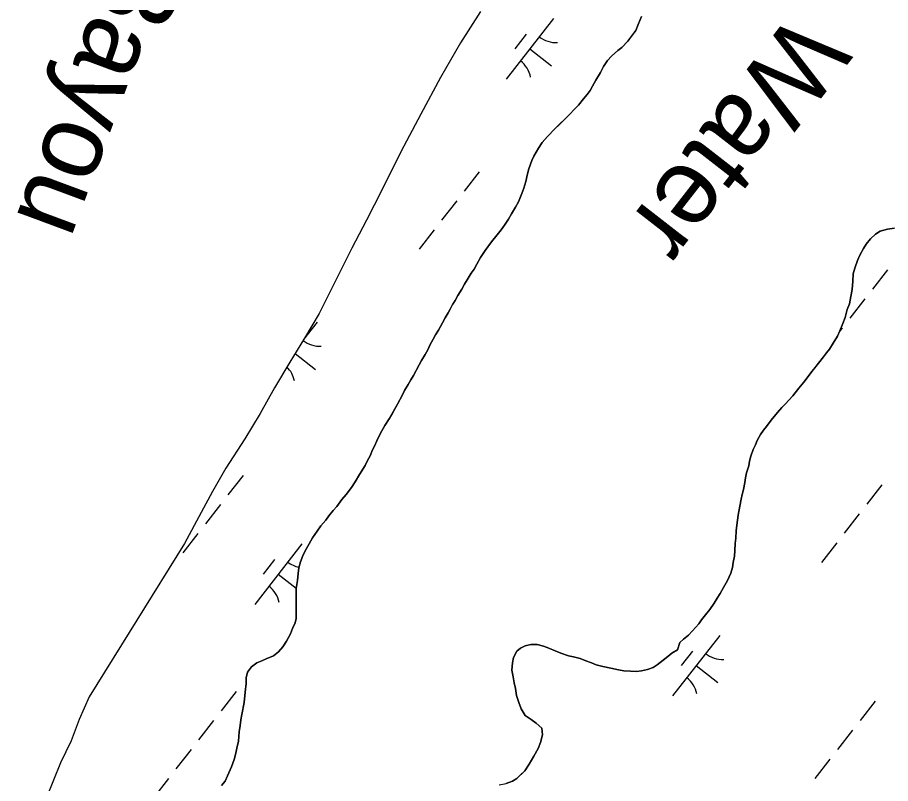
# Model space of a CAD drawing. Extents: x 3888273 to 3909528, y 158682 to 181032.
# Drawn here: x 3897658 to 3898228, y 169187 to 169686 of the extents above; entities that cross this region are included whole.
import ezdxf

# ---------------------------------------------------------------- set-up
doc = ezdxf.new("R2010")
doc.units = 0
for name, color, linetype in [('V-RIVR-IDEN', 7, 'Continuous'), ('V-TOPO-SHOR', 7, 'Continuous'), ('V-WETL-SWMP', 7, 'Continuous')]:
    doc.layers.add(name, color=color, linetype=linetype)

msp = doc.modelspace()

# ---------------------------------------------------------------- linework, layer by layer
at = {"layer": 'V-TOPO-SHOR'}
for points in [[(3898065.26, 169686.97), (3898063.26, 169681.68), (3898061.67, 169677.77), (3898059.29, 169674.65), (3898056.32, 169670.75), (3898052.57, 169666.66), (3898049.81, 169664.71), (3898045.86, 169661.01), (3898043.1, 169658.09), (3898040.52, 169654.38), (3898038.54, 169650.47), (3898035.56, 169645.39), (3898033.38, 169641.49), (3898031.79, 169638.55), (3898030, 169636.02), (3898027.43, 169633.09)], [(3898027.43, 169633.09), (3898024.27, 169628.99), (3898021.7, 169626.46), (3898018.34, 169622.95), (3898015.78, 169620.42), (3898011.83, 169616.53), (3898008.87, 169613.6), (3898004.12, 169608.54), (3898000.57, 169604.64), (3897998.19, 169600.93), (3897995.21, 169595.85), (3897993.82, 169592.92), (3897991.82, 169587.63), (3897991.02, 169584.3), (3897989.81, 169579.21), (3897988.6, 169574.91), (3897987.2, 169571.39), (3897985.2, 169565.91), (3897983.22, 169562.59), (3897980.64, 169558.09), (3897978.66, 169554.77), (3897976.08, 169550.86), (3897973.7, 169547.74), (3897971.13, 169544.43), (3897967.57, 169539.94), (3897963.42, 169534.28), (3897960.25, 169529.6), (3897957.86, 169525.3), (3897956.27, 169522.17), (3897954.29, 169519.44), (3897951.52, 169515.14), (3897949.93, 169512.21), (3897948.14, 169509.08), (3897945.57, 169504.98), (3897943.78, 169501.66), (3897941.99, 169498.93), (3897939.21, 169493.65), (3897937.23, 169490.33), (3897935.44, 169487), (3897932.86, 169482.31), (3897931.07, 169479.19), (3897929.49, 169476.45), (3897927.3, 169472.55), (3897925.91, 169469.42)], [(3898029.08, 169266.62), (3898032.79, 169265.23), (3898035.73, 169264.03), (3898040.04, 169262.82), (3898045.33, 169261.81), (3898050.42, 169260.8), (3898053.75, 169260.18), (3898058.26, 169259.96), (3898061.98, 169259.74), (3898065.32, 169260.1), (3898069.25, 169260.86), (3898072.98, 169262.21), (3898075.54, 169263.96), (3898079.49, 169267.07), (3898082.45, 169269.4), (3898085.21, 169271.54), (3898088.75, 169273.87), (3898090.35, 169278.57), (3898092.72, 169280.71), (3898095.88, 169283.43), (3898098.44, 169285.97), (3898100.81, 169288.5), (3898102.79, 169290.84), (3898104.57, 169293.38), (3898107.14, 169296.5), (3898109.91, 169300.01), (3898112.69, 169304.11), (3898114.67, 169307.43), (3898116.65, 169310.56), (3898118.84, 169314.46), (3898121.42, 169318.96), (3898123.61, 169323.85), (3898124.61, 169327.57), (3898125.22, 169330.7), (3898126.04, 169334.81), (3898126.26, 169338.54), (3898126.48, 169343.24), (3898126.9, 169346.58), (3898127.13, 169351.48), (3898127.55, 169355.2), (3898128.37, 169361.67), (3898129.39, 169367.54), (3898130.41, 169372.05), (3898131.02, 169375.18), (3898131.82, 169378.32), (3898132.64, 169383.02), (3898133.25, 169385.96), (3898133.86, 169389.28), (3898135.26, 169393.79), (3898135.67, 169396.92), (3898136.68, 169400.05), (3898138.27, 169404.55), (3898139.67, 169407.49), (3898140.86, 169410.42), (3898143.04, 169414.13), (3898144.83, 169417.06), (3898146.81, 169419.4), (3898149.97, 169423.5), (3898151.95, 169426.04), (3898153.93, 169428.57), (3898156.9, 169431.89), (3898159.07, 169434.03), (3898164.01, 169439.49), (3898167.96, 169444.56), (3898171.13, 169448.46), (3898173.3, 169451.19), (3898176.47, 169455.29), (3898178.65, 169458.02), (3898180.82, 169460.75), (3898183.99, 169464.85), (3898185.97, 169467.58), (3898187.95, 169469.92), (3898190.33, 169473.83), (3898193.1, 169478.32), (3898194.69, 169481.84), (3898196.69, 169486.73), (3898198.08, 169490.45), (3898199.49, 169495.74), (3898200.89, 169499.45), (3898201.91, 169504.35), (3898202.72, 169508.85), (3898203.15, 169514.34), (3898203.38, 169519.05), (3898204.39, 169522.77), (3898206.18, 169527.66), (3898207.78, 169531.18), (3898210.16, 169535.48), (3898211.94, 169538.41), (3898214.71, 169541.92), (3898217.87, 169544.84), (3898221.02, 169546.78), (3898225.74, 169548.12), (3898230.25, 169548.87)], [(3897925.91, 169469.42), (3897924.32, 169466.49), (3897921.94, 169462.58), (3897920.35, 169459.65), (3897916.58, 169452.81), (3897914.99, 169449.88), (3897913.2, 169446.75), (3897910.82, 169442.85), (3897909.43, 169440.11), (3897906.25, 169434.05), (3897903.08, 169428.58), (3897900.7, 169424.48), (3897897.92, 169420.18), (3897894.94, 169414.71), (3897892.75, 169410.21), (3897891.16, 169406.69), (3897889.77, 169403.76), (3897888.57, 169400.83), (3897886.39, 169396.92), (3897885, 169393.99), (3897881.43, 169388.13), (3897878.65, 169383.44), (3897876.27, 169379.73), (3897872.71, 169375.04), (3897869.94, 169371.73), (3897866.58, 169367.24), (3897864.2, 169364.71), (3897861.44, 169361.2), (3897859.46, 169358.46), (3897856.29, 169354.56), (3897853.72, 169351.24), (3897850.75, 169346.75), (3897848.56, 169342.85), (3897846.78, 169339.92), (3897844.59, 169335.81), (3897842.99, 169331.12), (3897841.79, 169327.2), (3897841.37, 169323.67), (3897840.95, 169318.97), (3897840.13, 169313.68), (3897840.1, 169308.97), (3897840.06, 169304.07), (3897840.02, 169298.38), (3897840, 169294.26), (3897839.39, 169291.32), (3897837.79, 169287.61), (3897836.4, 169284.28), (3897833.82, 169279.4), (3897831.44, 169275.69), (3897828.47, 169272.37), (3897825.32, 169269.85), (3897820.6, 169267.92), (3897817.65, 169266.56), (3897814.5, 169265.21), (3897810.95, 169262.69), (3897808.38, 169259.17), (3897807.57, 169255.45), (3897807.54, 169251.73), (3897806.92, 169246.24), (3897806.09, 169239.38), (3897804.66, 169231.54), (3897804.05, 169228.02), (3897803.63, 169224.49), (3897802.82, 169220.38), (3897802.39, 169214.1), (3897801.38, 169209.6), (3897800.76, 169206.27), (3897799.75, 169202.16), (3897797.96, 169197.46), (3897795.37, 169191.59), (3897793.77, 169188.07), (3897791.4, 169185.34)], [(3897972.44, 169185.61), (3897977.15, 169186.56), (3897981.28, 169188.1), (3897984.04, 169189.85), (3897986.21, 169191.99), (3897989.17, 169194.91), (3897992.14, 169199.21), (3897995.12, 169204.49), (3897997.9, 169209.37), (3897999.49, 169213.28), (3898000.71, 169218.37), (3898000.34, 169222.69), (3897996.64, 169225.85), (3897993.32, 169228.23), (3897989.41, 169231), (3897986.89, 169235.33), (3897985.35, 169239.46), (3897983.81, 169243.99), (3897983.06, 169248.5), (3897982.3, 169252.23), (3897981.54, 169256.16), (3897980.79, 169260.48), (3897981.21, 169265.38), (3897981.83, 169268.71), (3897984.01, 169272.81), (3897986.38, 169274.76), (3897989.52, 169276.31), (3897993.06, 169277.27), (3897997.38, 169277.24), (3898001.49, 169276.23), (3898004.81, 169274.83), (3898009.12, 169273.23), (3898012.64, 169271.64), (3898017.72, 169269.84), (3898021.05, 169269.23), (3898025.36, 169268.22), (3898029.08, 169266.62)]]:
    msp.add_lwpolyline(points, dxfattribs=at)
at = {"layer": 'V-WETL-SWMP'}
for p, q in [((3897960.31, 169690.09), (3897947.23, 169669.78)), ((3898007.86, 169685.56), (3897977.16, 169646.1)), ((3898063.26, 169681.69), (3898065.26, 169686.97)), ((3898056.32, 169670.75), (3898061.67, 169677.77)), ((3898061.67, 169677.77), (3898063.26, 169681.69)), ((3897990.11, 169675.3), (3897982.74, 169665.83)), ((3897947.23, 169669.78), (3897934.13, 169647.11)), ((3898049.81, 169664.71), (3898052.57, 169666.66)), ((3898052.57, 169666.66), (3898056.32, 169670.75)), ((3897992.51, 169665.83), (3898006.72, 169654.77)), ((3898043.1, 169658.09), (3898045.86, 169661.01)), ((3898045.86, 169661.01), (3898049.81, 169664.71)), ((3898040.52, 169654.38), (3898043.1, 169658.09)), ((3898035.56, 169645.39), (3898038.54, 169650.47)), ((3898038.54, 169650.47), (3898040.52, 169654.38)), ((3897934.13, 169647.11), (3897921.42, 169623.27)), ((3898033.37, 169641.48), (3898035.56, 169645.39)), ((3898030, 169636.02), (3898031.79, 169638.55)), ((3898031.79, 169638.55), (3898033.37, 169641.48)), ((3898024.27, 169628.99), (3898027.43, 169633.09)), ((3898027.43, 169633.09), (3898030, 169636.02)), ((3898018.34, 169622.95), (3898021.7, 169626.46)), ((3898021.7, 169626.46), (3898024.27, 169628.99)), ((3897921.42, 169623.27), (3897908.31, 169598.65)), ((3898008.87, 169613.6), (3898018.34, 169622.95)), ((3898004.12, 169608.54), (3898008.87, 169613.6)), ((3897998.19, 169600.93), (3898000.57, 169604.64)), ((3898000.57, 169604.64), (3898004.12, 169608.54)), ((3897908.31, 169598.65), (3897895.98, 169573.63)), ((3897995.21, 169595.85), (3897998.19, 169600.93)), ((3897991.82, 169587.63), (3897993.82, 169592.91)), ((3897993.82, 169592.91), (3897995.21, 169595.85)), ((3897991.02, 169584.3), (3897991.82, 169587.63)), ((3897959.54, 169585.64), (3897949.71, 169573.02)), ((3897989.81, 169579.21), (3897991.02, 169584.3)), ((3897988.6, 169574.91), (3897989.81, 169579.21)), ((3897895.98, 169573.63), (3897886.04, 169554.08)), ((3897985.2, 169565.91), (3897987.2, 169571.38)), ((3897987.2, 169571.38), (3897988.6, 169574.91)), ((3897944.8, 169566.7), (3897934.98, 169554.07)), ((3897983.22, 169562.59), (3897985.2, 169565.91)), ((3897978.66, 169554.77), (3897980.64, 169558.09)), ((3897980.64, 169558.09), (3897983.22, 169562.59)), ((3897886.04, 169554.08), (3897876.5, 169535.71)), ((3897976.08, 169550.87), (3897978.66, 169554.77)), ((3897930.06, 169547.76), (3897920.24, 169535.13)), ((3897971.13, 169544.43), (3897973.71, 169547.74)), ((3897973.71, 169547.74), (3897976.08, 169550.87)), ((3898221.02, 169546.78), (3898217.87, 169544.84)), ((3898225.74, 169548.12), (3898221.02, 169546.78)), ((3898230.25, 169548.88), (3898225.74, 169548.12)), ((3897967.57, 169539.94), (3897971.13, 169544.43)), ((3898214.71, 169541.92), (3898211.94, 169538.41)), ((3898217.87, 169544.84), (3898214.71, 169541.92)), ((3897876.5, 169535.71), (3897864.57, 169512.25)), ((3897963.42, 169534.28), (3897967.57, 169539.94)), ((3898210.16, 169535.48), (3898207.78, 169531.18)), ((3898211.94, 169538.41), (3898210.16, 169535.48)), ((3897957.86, 169525.3), (3897960.25, 169529.59)), ((3897960.25, 169529.59), (3897963.42, 169534.28)), ((3898207.78, 169531.18), (3898206.18, 169527.66)), ((3897956.27, 169522.17), (3897957.86, 169525.3)), ((3898206.18, 169527.66), (3898204.39, 169522.77)), ((3897951.52, 169515.14), (3897954.29, 169519.44)), ((3897954.29, 169519.44), (3897956.27, 169522.17)), ((3898203.38, 169519.05), (3898203.15, 169514.34)), ((3898204.39, 169522.77), (3898203.38, 169519.05)), ((3898225.76, 169521.63), (3898215.93, 169509)), ((3897949.93, 169512.21), (3897951.52, 169515.14)), ((3898203.15, 169514.34), (3898202.72, 169508.85)), ((3897864.57, 169512.25), (3897855.03, 169493.1)), ((3897945.57, 169504.98), (3897948.14, 169509.08)), ((3897948.14, 169509.08), (3897949.93, 169512.21)), ((3898202.72, 169508.85), (3898201.91, 169504.35)), ((3897941.99, 169498.92), (3897943.78, 169501.66)), ((3897943.78, 169501.66), (3897945.57, 169504.98)), ((3898201.91, 169504.35), (3898200.89, 169499.45)), ((3898211.02, 169502.68), (3898201.2, 169490.06)), ((3897939.21, 169493.65), (3897941.99, 169498.92)), ((3898199.5, 169495.73), (3898198.09, 169490.45)), ((3898200.89, 169499.45), (3898199.5, 169495.73)), ((3897855.03, 169493.1), (3897845.51, 169477.08)), ((3897935.44, 169487.01), (3897937.23, 169490.33)), ((3897937.23, 169490.33), (3897939.21, 169493.65)), ((3898198.09, 169490.45), (3898196.69, 169486.73)), ((3897853.76, 169487.49), (3897844.98, 169476.21)), ((3897932.86, 169482.32), (3897935.44, 169487.01)), ((3898196.69, 169486.73), (3898194.69, 169481.84)), ((3897929.49, 169476.45), (3897931.07, 169479.19)), ((3897931.07, 169479.19), (3897932.86, 169482.32)), ((3898193.1, 169478.32), (3898190.33, 169473.83)), ((3898194.69, 169481.84), (3898193.1, 169478.32)), ((3898196.28, 169483.74), (3898194.54, 169481.5)), ((3897845.51, 169477.08), (3897835.99, 169461.45)), ((3897925.91, 169469.42), (3897927.3, 169472.55)), ((3897927.3, 169472.55), (3897929.49, 169476.45)), ((3898190.33, 169473.83), (3898187.95, 169469.92)), ((3897839.37, 169467.01), (3897852.61, 169456.71)), ((3897924.32, 169466.49), (3897925.91, 169469.42)), ((3898185.97, 169467.58), (3898183.99, 169464.85)), ((3898187.95, 169469.92), (3898185.97, 169467.58)), ((3897835.99, 169461.45), (3897826.07, 169444.65)), ((3897920.35, 169459.65), (3897921.94, 169462.58)), ((3897921.94, 169462.58), (3897924.32, 169466.49)), ((3898183.99, 169464.85), (3898180.82, 169460.75)), ((3897916.58, 169452.81), (3897920.35, 169459.65)), ((3898180.82, 169460.75), (3898176.47, 169455.29)), ((3897913.2, 169446.75), (3897914.99, 169449.88)), ((3897914.99, 169449.88), (3897916.58, 169452.81)), ((3898173.31, 169451.19), (3898171.13, 169448.46)), ((3898176.47, 169455.29), (3898173.31, 169451.19)), ((3897826.07, 169444.65), (3897816.54, 169427.85)), ((3897910.82, 169442.85), (3897913.2, 169446.75)), ((3898167.96, 169444.56), (3898164.01, 169439.49)), ((3898171.13, 169448.46), (3898167.96, 169444.56)), ((3897906.25, 169434.05), (3897909.43, 169440.11)), ((3897909.43, 169440.11), (3897910.82, 169442.85)), ((3898164.01, 169439.49), (3898159.07, 169434.03)), ((3897900.7, 169424.48), (3897906.25, 169434.05)), ((3898159.07, 169434.03), (3898156.9, 169431.89)), ((3897816.54, 169427.85), (3897806.62, 169411.44)), ((3898153.93, 169428.57), (3898149.97, 169423.5)), ((3898156.9, 169431.89), (3898153.93, 169428.57)), ((3897897.92, 169420.18), (3897900.7, 169424.48)), ((3898149.97, 169423.5), (3898146.81, 169419.4)), ((3897894.94, 169414.71), (3897897.92, 169420.18)), ((3898144.83, 169417.06), (3898143.05, 169414.13)), ((3898146.81, 169419.4), (3898144.83, 169417.06)), ((3897806.62, 169411.44), (3897794.33, 169392.3)), ((3897891.16, 169406.69), (3897892.75, 169410.21)), ((3897892.75, 169410.21), (3897894.94, 169414.71)), ((3898140.86, 169410.42), (3898139.67, 169407.49)), ((3898143.05, 169414.13), (3898140.86, 169410.42)), ((3897889.77, 169403.76), (3897891.16, 169406.69)), ((3898138.27, 169404.55), (3898136.68, 169400.05)), ((3898139.67, 169407.49), (3898138.27, 169404.55)), ((3897886.39, 169396.92), (3897888.57, 169400.83)), ((3897888.57, 169400.83), (3897889.77, 169403.76)), ((3898136.68, 169400.05), (3898135.67, 169396.92)), ((3897881.43, 169388.13), (3897885, 169393.99)), ((3897885, 169393.99), (3897886.39, 169396.92)), ((3898135.26, 169393.79), (3898133.86, 169389.29)), ((3898135.67, 169396.92), (3898135.26, 169393.79)), ((3897794.33, 169392.3), (3897785.6, 169377.06)), ((3897805.43, 169387.58), (3897795.61, 169374.95)), ((3897878.65, 169383.44), (3897881.43, 169388.13)), ((3898133.86, 169389.29), (3898133.25, 169385.96)), ((3897876.27, 169379.73), (3897878.65, 169383.44)), ((3898132.64, 169383.02), (3898131.82, 169378.32)), ((3898133.25, 169385.96), (3898132.64, 169383.02)), ((3897785.6, 169377.06), (3897778.05, 169363.38)), ((3897872.71, 169375.04), (3897876.27, 169379.73)), ((3898131.82, 169378.32), (3898131.02, 169375.18)), ((3898222.1, 169381.35), (3898212.28, 169368.73)), ((3897866.58, 169367.24), (3897869.94, 169371.73)), ((3897869.94, 169371.73), (3897872.71, 169375.04)), ((3898130.41, 169372.05), (3898129.39, 169367.55)), ((3898131.02, 169375.18), (3898130.41, 169372.05)), ((3897790.7, 169368.64), (3897780.87, 169356.01)), ((3897861.43, 169361.2), (3897864.2, 169364.71)), ((3897864.2, 169364.71), (3897866.58, 169367.24)), ((3898129.39, 169367.55), (3898128.37, 169361.67)), ((3897778.05, 169363.38), (3897767.33, 169343.06)), ((3897859.46, 169358.46), (3897861.43, 169361.2)), ((3898128.37, 169361.67), (3898127.55, 169355.2)), ((3898207.36, 169362.41), (3898197.54, 169349.78)), ((3897853.72, 169351.24), (3897856.29, 169354.56)), ((3897856.29, 169354.56), (3897859.46, 169358.46)), ((3898127.55, 169355.2), (3898127.13, 169351.48)), ((3897775.96, 169349.7), (3897766.13, 169337.07)), ((3897850.75, 169346.75), (3897853.72, 169351.24)), ((3898127.13, 169351.48), (3898126.9, 169346.58)), ((3897767.33, 169343.06), (3897705.06, 169243.06)), ((3897843.8, 169342.9), (3897813.09, 169303.44)), ((3897846.78, 169339.92), (3897848.56, 169342.85)), ((3897848.56, 169342.85), (3897850.75, 169346.75)), ((3898126.48, 169343.24), (3898126.26, 169338.54)), ((3898126.9, 169346.58), (3898126.48, 169343.24)), ((3898192.63, 169343.47), (3898182.8, 169330.84)), ((3897844.59, 169335.81), (3897846.78, 169339.92)), ((3898126.26, 169338.54), (3898126.04, 169334.81)), ((3897826.04, 169332.64), (3897818.67, 169323.17)), ((3897841.79, 169327.2), (3897842.99, 169331.12)), ((3897842.99, 169331.12), (3897844.59, 169335.81)), ((3898125.22, 169330.7), (3898124.61, 169327.57)), ((3898126.04, 169334.81), (3898125.22, 169330.7)), ((3897841.37, 169323.67), (3897841.79, 169327.2)), ((3898124.61, 169327.57), (3898123.61, 169323.85)), ((3897828.45, 169323.17), (3897840.18, 169314.04)), ((3897840.13, 169313.68), (3897840.95, 169318.97)), ((3897840.95, 169318.97), (3897841.37, 169323.67)), ((3898121.42, 169318.96), (3898118.84, 169314.46)), ((3898123.61, 169323.85), (3898121.42, 169318.96)), ((3897840, 169294.26), (3897840.13, 169313.68)), ((3898118.84, 169314.46), (3898116.65, 169310.56)), ((3898114.67, 169307.43), (3898112.69, 169304.11)), ((3898116.65, 169310.56), (3898114.67, 169307.43)), ((3898112.69, 169304.11), (3898109.91, 169300.01)), ((3898107.14, 169296.5), (3898104.57, 169293.38)), ((3898109.91, 169300.01), (3898107.14, 169296.5)), ((3897837.79, 169287.61), (3897839.39, 169291.32)), ((3897839.39, 169291.32), (3897840, 169294.26)), ((3898102.79, 169290.84), (3898100.81, 169288.5)), ((3898104.57, 169293.38), (3898102.79, 169290.84)), ((3897836.4, 169284.28), (3897837.79, 169287.61)), ((3898098.44, 169285.97), (3898095.88, 169283.43)), ((3898100.81, 169288.5), (3898098.44, 169285.97)), ((3897831.44, 169275.69), (3897833.82, 169279.4)), ((3897833.82, 169279.4), (3897836.4, 169284.28)), ((3898116.32, 169283.2), (3898085.62, 169243.74)), ((3898092.72, 169280.71), (3898090.35, 169278.57)), ((3898095.88, 169283.43), (3898092.72, 169280.71)), ((3897828.47, 169272.37), (3897831.44, 169275.69)), ((3897986.38, 169274.76), (3897984.01, 169272.81)), ((3897989.52, 169276.31), (3897986.38, 169274.76)), ((3897993.06, 169277.26), (3897989.52, 169276.31)), ((3897997.38, 169277.24), (3897993.06, 169277.26)), ((3898001.49, 169276.23), (3897997.38, 169277.24)), ((3898004.81, 169274.83), (3898001.49, 169276.23)), ((3898009.12, 169273.23), (3898004.81, 169274.83)), ((3898012.64, 169271.64), (3898009.12, 169273.23)), ((3898088.75, 169273.87), (3898085.21, 169271.54)), ((3898090.35, 169278.57), (3898088.75, 169273.87)), ((3897817.65, 169266.56), (3897820.6, 169267.92)), ((3897820.6, 169267.92), (3897825.32, 169269.85)), ((3897825.32, 169269.85), (3897828.47, 169272.37)), ((3897981.82, 169268.71), (3897981.21, 169265.38)), ((3897984.01, 169272.81), (3897981.82, 169268.71)), ((3898017.72, 169269.84), (3898012.64, 169271.64)), ((3898021.05, 169269.23), (3898017.72, 169269.84)), ((3898025.36, 169268.22), (3898021.05, 169269.23)), ((3898029.08, 169266.63), (3898025.36, 169268.22)), ((3898082.44, 169269.4), (3898075.54, 169263.96)), ((3898085.21, 169271.54), (3898082.44, 169269.4)), ((3898098.56, 169272.95), (3898091.19, 169263.48)), ((3897808.38, 169259.17), (3897810.95, 169262.69)), ((3897810.95, 169262.69), (3897814.5, 169265.21)), ((3897814.5, 169265.21), (3897817.65, 169266.56)), ((3897981.21, 169265.38), (3897980.79, 169260.48)), ((3898032.79, 169265.23), (3898029.08, 169266.63)), ((3898035.73, 169264.03), (3898032.79, 169265.23)), ((3898040.04, 169262.83), (3898035.73, 169264.03)), ((3898045.32, 169261.81), (3898040.04, 169262.83)), ((3898072.98, 169262.21), (3898069.25, 169260.86)), ((3898075.54, 169263.96), (3898072.98, 169262.21)), ((3898100.97, 169263.47), (3898115.17, 169252.42)), ((3897807.57, 169255.45), (3897808.38, 169259.17)), ((3897980.79, 169260.48), (3897981.54, 169256.16)), ((3897981.54, 169256.16), (3897982.3, 169252.23)), ((3898050.42, 169260.79), (3898045.32, 169261.81)), ((3898053.75, 169260.18), (3898050.42, 169260.79)), ((3898058.26, 169259.96), (3898053.75, 169260.18)), ((3898061.98, 169259.73), (3898058.26, 169259.96)), ((3898065.32, 169260.1), (3898061.98, 169259.73)), ((3898069.25, 169260.86), (3898065.32, 169260.1)), ((3897806.92, 169246.24), (3897807.54, 169251.73)), ((3897807.54, 169251.73), (3897807.57, 169255.45)), ((3897982.3, 169252.23), (3897983.06, 169248.5)), ((3897801, 169246.58), (3897791.18, 169233.96)), ((3897806.09, 169239.38), (3897806.92, 169246.24)), ((3897983.06, 169248.5), (3897983.81, 169243.98)), ((3897705.06, 169243.06), (3897698.48, 169228.38)), ((3897804.66, 169231.54), (3897806.09, 169239.38)), ((3897983.81, 169243.98), (3897985.35, 169239.46)), ((3897985.35, 169239.46), (3897986.89, 169235.33)), ((3898217.67, 169240.36), (3898207.85, 169227.73)), ((3897986.89, 169235.33), (3897989.41, 169231)), ((3897698.48, 169228.38), (3897693.39, 169214.44)), ((3897803.63, 169224.49), (3897804.05, 169228.02)), ((3897804.05, 169228.02), (3897804.66, 169231.54)), ((3897989.41, 169231), (3897993.32, 169228.23)), ((3897993.32, 169228.23), (3897996.64, 169225.85)), ((3897786.27, 169227.64), (3897776.44, 169215.01)), ((3897802.82, 169220.38), (3897803.63, 169224.49)), ((3897996.64, 169225.85), (3898000.34, 169222.69)), ((3898000.34, 169222.69), (3898000.71, 169218.37)), ((3897802.39, 169214.1), (3897802.82, 169220.38)), ((3898000.71, 169218.37), (3897999.49, 169213.28)), ((3898202.93, 169221.42), (3898193.11, 169208.79)), ((3897693.39, 169214.44), (3897686.3, 169200.01)), ((3897801.38, 169209.6), (3897802.39, 169214.1)), ((3897999.49, 169213.28), (3897997.9, 169209.37)), ((3897771.53, 169208.7), (3897761.7, 169196.07)), ((3897799.75, 169202.16), (3897800.76, 169206.27)), ((3897800.76, 169206.27), (3897801.38, 169209.6)), ((3897997.9, 169209.37), (3897995.12, 169204.49)), ((3897686.3, 169200.01), (3897677.16, 169177.36)), ((3897797.96, 169197.46), (3897799.75, 169202.16)), ((3897992.14, 169199.21), (3897989.17, 169194.91)), ((3897995.12, 169204.49), (3897992.14, 169199.21)), ((3898188.2, 169202.47), (3898178.37, 169189.85)), ((3897795.37, 169191.59), (3897797.96, 169197.46)), ((3897989.17, 169194.91), (3897984.04, 169189.85)), ((3897756.79, 169189.76), (3897746.96, 169177.13)), ((3897791.4, 169185.34), (3897793.78, 169188.08)), ((3897793.78, 169188.08), (3897795.37, 169191.59)), ((3897981.28, 169188.1), (3897977.15, 169186.56)), ((3897984.04, 169189.85), (3897981.28, 169188.1))]:
    msp.add_line(p, q, dxfattribs=at)
for centre, start, end in [((3898009.66, 169687.48), 231.343, 272.8866), ((3897975.74, 169643.88), 11.343, 52.8866), ((3897855.56, 169489.42), 231.6045, 272.8866), ((3897821.63, 169445.82), 11.343, 44.9414), ((3897845.6, 169344.82), 231.343, 257.9214), ((3897811.67, 169301.22), 11.343, 52.8866), ((3898118.12, 169285.13), 231.343, 272.8866), ((3898084.19, 169241.53), 11.343, 52.8866)]:
    msp.add_arc(centre, 17.62, start, end, dxfattribs=at)

# ---------------------------------------------------------------- texts
at = {"layer": 'V-RIVR-IDEN'}
for s, height, rotation, p in [('Bayou', 49.979, 249.623, (3897722.75, 169732.37)), ('Water', 50, 232.1185, (3898164.23, 169691.42))]:
    msp.add_text(s, height=height, rotation=rotation, dxfattribs=at).set_placement(p)

doc.saveas('drawing.dxf')
